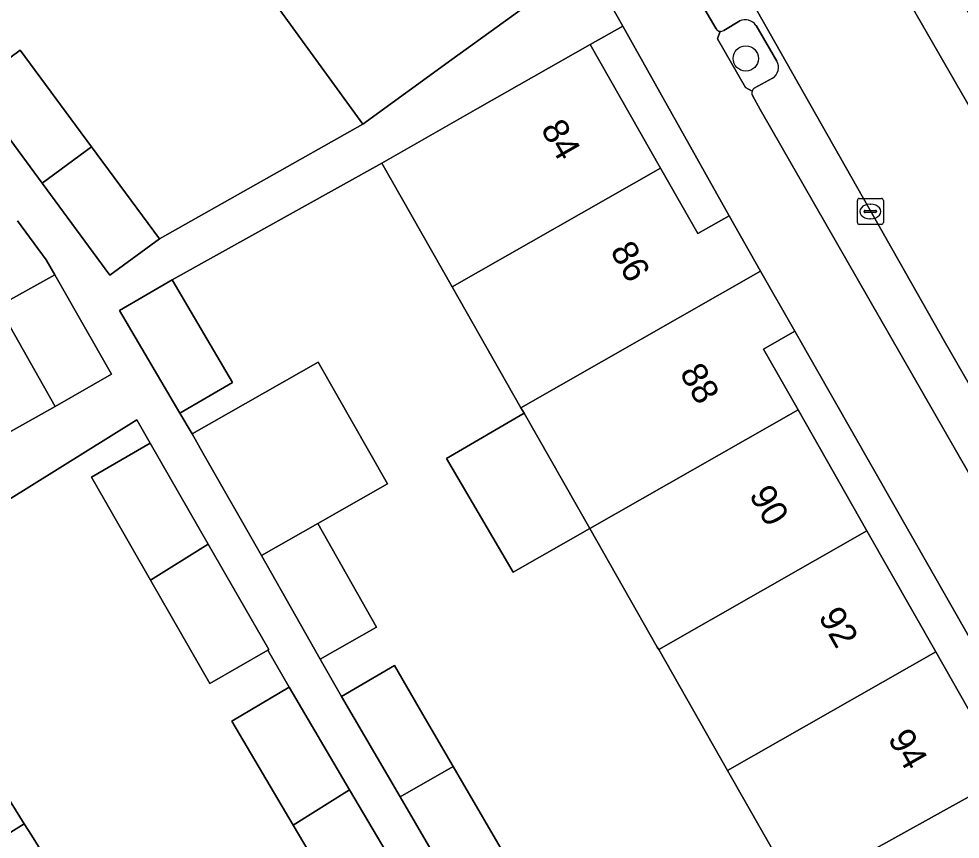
# Model space of a CAD drawing. Extents: x 160377 to 161131, y 383938 to 384853.
# Drawn here: x 160796.6 to 160832.91, y 384255.57 to 384287.2 of the extents above; entities that cross this region are included whole.
import ezdxf

# ---------------------------------------------------------------- set-up
doc = ezdxf.new("R2010")
doc.units = 0
for name, color, linetype in [('IMGEO_Boom', 7, 'Continuous'), ('IMGEO_Erf', 7, 'Continuous'), ('IMGEO_Groenvoorziening', 7, 'Continuous'), ('IMGEO_Kolk', 7, 'Continuous'), ('IMGEO_Pand', 7, 'Continuous'), ('IMGEO_Pand_nummerreeks', 7, 'Continuous'), ('IMGEO_Parkeervlak_open', 7, 'Continuous'), ('IMGEO_Rijbaan_lokaal_open', 7, 'Continuous'), ('IMGEO_Voetpad_open', 7, 'Continuous')]:
    doc.layers.add(name, color=color, linetype=linetype)

msp = doc.modelspace()

# ---------------------------------------------------------------- linework, layer by layer
at = {"layer": 'IMGEO_Boom'}
msp.add_circle((160824.638, 384285.672), 0.489, dxfattribs=at)
at = {"layer": 'IMGEO_Erf'}
for points in [[(160794.747, 384284.594), (160796.653, 384285.998), (160799.404, 384282.264), (160802.021, 384278.713), (160809.865, 384283.138), (160806.654, 384287.561), (160803.498, 384291.909), (160800.341, 384296.258), (160797.184, 384300.607), (160794.027, 384304.956)], [(160826.611, 384253.517), (160823.932, 384258.219), (160821.277, 384262.88), (160821.222, 384262.976), (160818.621, 384267.543), (160815.664, 384265.859), (160813.098, 384270.242), (160816.087, 384271.992), (160815.966, 384272.205), (160813.31, 384276.867), (160810.595, 384281.633), (160802.511, 384277.139), (160804.835, 384273.179), (160802.812, 384271.992), (160803.284, 384271.192), (160808.142, 384273.958), (160810.812, 384269.267), (160808.127, 384267.739), (160810.4, 384263.745), (160808.227, 384262.508), (160809.05, 384261.072), (160811.09, 384262.259), (160812.185, 384260.377), (160813.355, 384258.366), (160815.705, 384254.329)], [(160789.672, 384267.582), (160798.001, 384272.257), (160795.802, 384276.124), (160797.99, 384277.329), (160797.659, 384277.91), (160796.553, 384279.417)], [(160809.478, 384252.226), (160807.181, 384256.112), (160804.813, 384260.12), (160807.02, 384261.423), (160806.2, 384262.853), (160803.963, 384261.57), (160801.676, 384265.557), (160799.398, 384269.53), (160801.671, 384270.834), (160801.153, 384271.737), (160791.031, 384265.434), (160793.951, 384260.746), (160796.809, 384256.158), (160797.085, 384255.715), (160799.729, 384251.471)]]:
    msp.add_lwpolyline(points, dxfattribs=at)
for points in [[(160819.896, 384286.919), (160818.631, 384286.21), (160821.345, 384281.445), (160822.784, 384278.919), (160823.993, 384279.608)], [(160826.528, 384275.156), (160825.317, 384274.466), (160826.654, 384272.119), (160829.31, 384267.457), (160831.965, 384262.796), (160833.526, 384260.055), (160834.746, 384260.75)]]:
    msp.add_lwpolyline(points, close=True, dxfattribs=at)
at = {"layer": 'IMGEO_Groenvoorziening'}
for points in [[(160824.403, 384287.124), (160823.785, 384286.75)], [(160825.836, 384285.569), (160825.031, 384286.949)], [(160823.644, 384286.719), (160823.544, 384286.43), (160824.63, 384284.551), (160824.88, 384284.408)], [(160824.963, 384284.527), (160825.663, 384284.91)]]:
    msp.add_lwpolyline(points, dxfattribs=at)
for centre, radius, start, end in [((160824.607, 384286.642), 0.523, 35.8863, 112.9714), ((160823.672, 384286.928), 0.211, 262.3728, 302.4265), ((160825.416, 384285.327), 0.484, 300.6053, 29.976), ((160825.104, 384284.34), 0.234, 127.0731, 163.137)]:
    msp.add_arc(centre, radius, start, end, dxfattribs=at)
at = {"layer": 'IMGEO_Kolk'}
for p, q in [((160828.941, 384279.346), (160828.941, 384280.198)), ((160829.016, 384280.272), (160829.868, 384280.272)), ((160829.429, 384280.052), (160829.454, 384280.052)), ((160829.942, 384280.198), (160829.942, 384279.346)), ((160829.2, 384279.766), (160829.2, 384279.778)), ((160829.638, 384279.729), (160829.24, 384279.729)), ((160829.243, 384279.815), (160829.641, 384279.815)), ((160829.684, 384279.778), (160829.684, 384279.766)), ((160829.868, 384279.272), (160829.016, 384279.272)), ((160829.452, 384279.492), (160829.427, 384279.492))]:
    msp.add_line(p, q, dxfattribs=at)
for points in [[(160828.941, 384279.346), (160828.941, 384280.198)], [(160829.016, 384280.272), (160829.868, 384280.272)], [(160829.942, 384280.198), (160829.942, 384279.346)], [(160829.868, 384279.272), (160829.016, 384279.272)]]:
    msp.add_lwpolyline(points, dxfattribs=at)
for centre, radius, start, end in [((160829.018, 384280.196), 0.0765, 91.552, 178.448), ((160829.018, 384280.196), 0.0765, 91.552, 178.448), ((160829.866, 384280.196), 0.0765, 1.552, 88.448), ((160829.866, 384280.196), 0.0765, 1.552, 88.448), ((160829.24, 384279.775), 0.0403, 85.8775, 175.7526), ((160829.237, 384279.765), 0.0366, 178.938, 274.7102), ((160829.641, 384279.772), 0.043, 264.8664, 352.4533), ((160829.645, 384279.777), 0.0386, 1.7309, 96.639), ((160829.018, 384279.348), 0.0765, 181.552, 268.448), ((160829.018, 384279.348), 0.0765, 181.552, 268.448), ((160829.866, 384279.348), 0.0765, 271.552, 358.448), ((160829.866, 384279.348), 0.0765, 271.552, 358.448)]:
    msp.add_arc(centre, radius, start, end, dxfattribs=at)
for centre, major_axis, ratio, start_param, end_param in [((160829.428, 384279.772), (-0.387, 0.002), 0.722429, 4.712389, 7.853982), ((160829.453, 384279.772), (-0.39, 0.002), 0.717154, 1.570796, 4.712389)]:
    msp.add_ellipse(centre, major_axis=major_axis, ratio=ratio, start_param=start_param, end_param=end_param, dxfattribs=at)
at = {"layer": 'IMGEO_Pand'}
for points in [[(160815.337, 384293.904), (160806.79, 384287.66), (160806.654, 384287.561), (160809.865, 384283.138), (160813.303, 384285.626), (160817.353, 384288.557), (160815.72, 384290.969), (160816.815, 384291.874)], [(160821.345, 384281.445), (160818.631, 384286.21), (160814.287, 384283.736), (160810.595, 384281.633), (160813.31, 384276.867)], [(160799.404, 384282.264), (160796.653, 384285.998), (160794.747, 384284.594), (160797.493, 384280.868)], [(160799.404, 384282.264), (160797.493, 384280.868), (160800.115, 384277.309), (160802.021, 384278.713)], [(160815.966, 384272.205), (160825.21, 384277.471), (160823.993, 384279.608), (160822.784, 384278.919), (160821.345, 384281.445), (160813.31, 384276.867)], [(160825.317, 384274.466), (160826.528, 384275.156), (160825.21, 384277.471), (160815.966, 384272.205), (160816.087, 384271.992), (160818.621, 384267.543), (160826.654, 384272.119)], [(160797.99, 384277.329), (160795.802, 384276.124), (160798.001, 384272.257), (160800.172, 384273.492)], [(160800.488, 384275.953), (160802.812, 384271.992), (160804.835, 384273.179), (160802.511, 384277.139)], [(160803.284, 384271.192), (160803.714, 384270.437), (160805.954, 384266.502), (160808.127, 384267.739), (160810.812, 384269.267), (160808.142, 384273.958)], [(160816.087, 384271.992), (160813.098, 384270.242), (160815.664, 384265.859), (160818.621, 384267.543)], [(160826.654, 384272.119), (160818.621, 384267.543), (160821.222, 384262.976), (160821.277, 384262.88), (160829.31, 384267.457)], [(160801.676, 384265.557), (160803.902, 384266.944), (160801.671, 384270.834), (160799.398, 384269.53)], [(160808.127, 384267.739), (160805.954, 384266.502), (160808.227, 384262.508), (160810.4, 384263.745)], [(160829.31, 384267.457), (160821.277, 384262.88), (160823.932, 384258.219), (160831.965, 384262.796)], [(160803.902, 384266.944), (160801.676, 384265.557), (160803.963, 384261.57), (160806.2, 384262.853), (160806.236, 384262.874)], [(160831.965, 384262.796), (160823.932, 384258.219), (160826.611, 384253.517), (160835.921, 384258.686), (160834.746, 384260.75), (160833.526, 384260.055)], [(160812.185, 384260.377), (160811.09, 384262.259), (160809.05, 384261.072), (160811.305, 384257.198), (160813.355, 384258.366)], [(160807.181, 384256.112), (160809.357, 384257.468), (160807.02, 384261.423), (160804.813, 384260.12)], [(160793.951, 384260.746), (160786.597, 384256.166), (160789.455, 384251.578), (160796.809, 384256.158)], [(160835.921, 384258.686), (160826.611, 384253.517), (160823.957, 384252.005), (160825.099, 384250), (160825.922, 384248.554), (160827.367, 384246.017), (160834.345, 384250), (160836.695, 384251.341), (160834.733, 384254.785), (160837.308, 384256.252)], [(160811.305, 384257.198), (160813.666, 384253.142), (160815.705, 384254.329), (160813.355, 384258.366)], [(160809.357, 384257.468), (160807.181, 384256.112), (160809.478, 384252.226), (160811.532, 384253.44), (160811.684, 384253.53)], [(160789.455, 384251.578), (160790.438, 384250), (160790.976, 384249.137), (160789.256, 384248.066), (160789.755, 384247.266), (160790.506, 384246.06), (160794.539, 384248.572), (160794.689, 384248.331), (160797.368, 384250), (160799.729, 384251.471), (160797.085, 384255.715), (160796.809, 384256.158)]]:
    msp.add_lwpolyline(points, close=True, dxfattribs=at)
at = {"layer": 'IMGEO_Parkeervlak_open'}
for points in [[(160842.4, 384257.185), (160840.695, 384260.18), (160832.284, 384274.779), (160831.681, 384275.844), (160821.87, 384293.161), (160820.589, 384294.93), (160820.199, 384295.47), (160819.43, 384296.532), (160818.965, 384297.174), (160810.796, 384308.462)], [(160814.156, 384300.901), (160814.747, 384300.072), (160818.036, 384295.523), (160818.805, 384294.461), (160820.411, 384292.242), (160821.328, 384290.553), (160823.06, 384287.563), (160823.491, 384286.816)], [(160834.823, 384284.642), (160833.165, 384287.541), (160828.634, 384295.464), (160826.42, 384298.858), (160824.958, 384297.873), (160826.779, 384295.351), (160829.32, 384290.668), (160846.925, 384260.135)], [(160823.785, 384286.75), (160824.403, 384287.124)], [(160825.031, 384286.949), (160825.836, 384285.569)], [(160825.663, 384284.91), (160824.963, 384284.527)], [(160824.891, 384284.239), (160825.189, 384283.707), (160833.571, 384269.097)]]:
    msp.add_lwpolyline(points, dxfattribs=at)
for centre, radius, start, end in [((160824.607, 384286.642), 0.523, 35.8863, 112.9714), ((160823.675, 384286.936), 0.22, 213.2575, 261.9941), ((160823.672, 384286.928), 0.211, 262.3728, 302.4265), ((160825.416, 384285.327), 0.484, 300.6053, 29.976), ((160825.105, 384284.338), 0.236, 162.6798, 204.7683), ((160825.104, 384284.34), 0.234, 127.0731, 163.137)]:
    msp.add_arc(centre, radius, start, end, dxfattribs=at)
at = {"layer": 'IMGEO_Rijbaan_lokaal_open'}
for points in [[(160824.958, 384297.873), (160820.589, 384294.93), (160821.87, 384293.161), (160831.681, 384275.844), (160832.284, 384274.779), (160840.695, 384260.18), (160842.4, 384257.185), (160842.467, 384257.066), (160847.071, 384259.665), (160846.986, 384259.808)], [(160846.925, 384260.135), (160829.32, 384290.668), (160826.779, 384295.351), (160824.958, 384297.873)]]:
    msp.add_lwpolyline(points, dxfattribs=at)
at = {"layer": 'IMGEO_Voetpad_open'}
for points in [[(160789.495, 384327.313), (160788.858, 384326.869), (160788.635, 384326.714), (160789.826, 384325.15), (160794.159, 384323.148), (160794.806, 384322.267), (160796.302, 384320.213), (160797.875, 384318.053), (160813.914, 384295.859), (160815.337, 384293.904), (160816.815, 384291.874), (160818.185, 384289.971), (160818.589, 384289.25), (160819.896, 384286.919), (160823.993, 384279.608), (160825.21, 384277.471), (160826.528, 384275.156), (160834.746, 384260.75), (160835.921, 384258.686), (160837.308, 384256.252), (160837.8, 384255.489)], [(160823.491, 384286.816), (160823.06, 384287.563), (160821.328, 384290.553), (160820.411, 384292.242)], [(160813.666, 384253.142), (160811.305, 384257.198), (160809.05, 384261.072), (160808.227, 384262.508), (160805.954, 384266.502), (160803.714, 384270.437), (160803.284, 384271.192), (160802.812, 384271.992), (160800.488, 384275.953), (160802.511, 384277.139), (160810.595, 384281.633), (160814.287, 384283.736), (160818.631, 384286.21), (160819.896, 384286.919), (160818.589, 384289.25), (160817.353, 384288.557), (160813.303, 384285.626), (160809.865, 384283.138), (160802.021, 384278.713), (160800.115, 384277.309), (160797.493, 384280.868), (160794.747, 384284.594)], [(160824.88, 384284.408), (160824.63, 384284.551), (160823.544, 384286.43), (160823.644, 384286.719)], [(160833.571, 384269.097), (160825.189, 384283.707), (160824.891, 384284.239)], [(160796.553, 384279.417), (160797.659, 384277.91), (160797.99, 384277.329), (160800.172, 384273.492), (160798.001, 384272.257), (160789.672, 384267.582)], [(160791.031, 384265.434), (160801.153, 384271.737), (160801.671, 384270.834), (160803.902, 384266.944), (160806.236, 384262.874), (160806.2, 384262.853), (160807.02, 384261.423), (160809.357, 384257.468), (160811.684, 384253.53)]]:
    msp.add_lwpolyline(points, dxfattribs=at)
for centre, radius, start, end in [((160823.675, 384286.936), 0.22, 213.2575, 261.9941), ((160825.105, 384284.338), 0.236, 162.6798, 204.7683)]:
    msp.add_arc(centre, radius, start, end, dxfattribs=at)

# ---------------------------------------------------------------- texts
at = {"layer": 'IMGEO_Pand_nummerreeks'}
for s, rotation, p in [('84', 299.6615, (160816.711, 384282.954)), ('86', 299.6615, (160819.388, 384278.254)), ('88', 299.6618, (160822.066, 384273.55)), ('90', 299.6618, (160824.743, 384268.849)), ('92', 299.6615, (160827.417, 384264.153)), ('94', 299.6615, (160830.096, 384259.45))]:
    msp.add_text(s, height=1, rotation=rotation, dxfattribs=at).set_placement(p)

doc.saveas('drawing.dxf')
